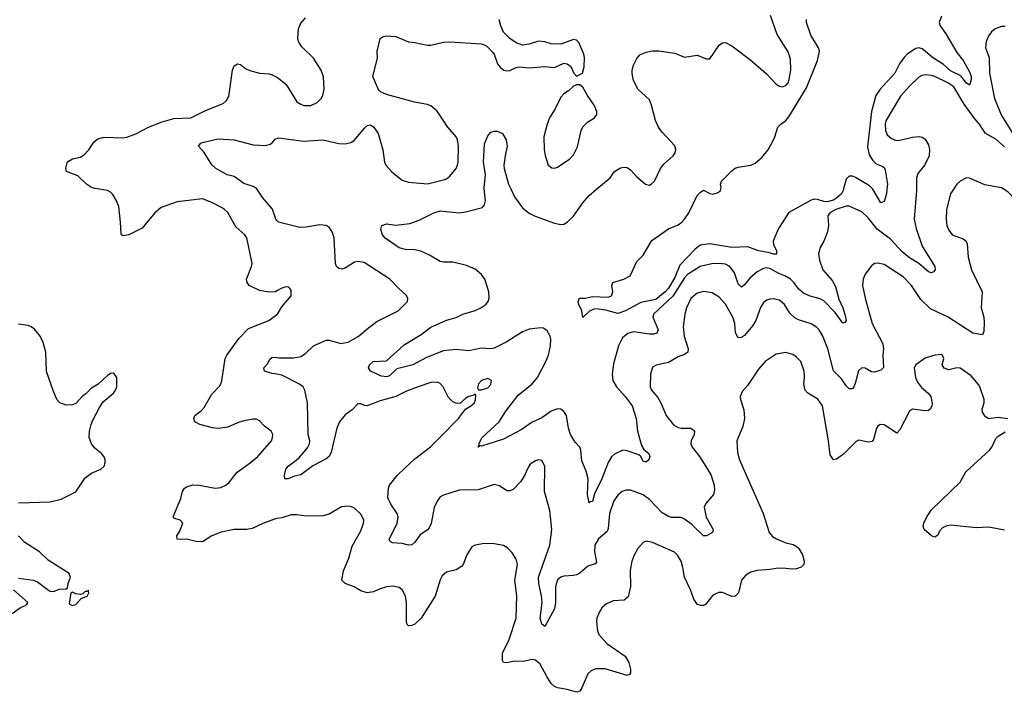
# Model space of a CAD drawing. Header units: inches. Extents: x 2134017 to 2292458, y 756222 to 916513.
# Tile 382 of 387: x 2278377 to 2284589, y 886822 to 891069. Entities that reach past the tile are written whole.
import ezdxf

# ---------------------------------------------------------------- set-up
doc = ezdxf.new("R2010")
doc.units = ezdxf.units.IN
doc.header["$MEASUREMENT"] = 0
for name, color, linetype in [('C2878', 7, 'Continuous'), ('C2879', 7, 'Continuous'), ('C2888', 7, 'Continuous'), ('C2889', 7, 'Continuous')]:
    doc.layers.add(name, color=color, linetype=linetype)

msp = doc.modelspace()

# ---------------------------------------------------------------- linework, layer by layer
at = {"layer": 'C2878', "color": 5}
for points, elevation in [([(2280000, 889355.8), (2279990.3, 889349.7), (2279950, 889348.3), (2279890, 889359.7), (2279825.6, 889390), (2279811.5, 889410), (2279808.2, 889430), (2279839.8, 889510), (2279842.5, 889530), (2279810.8, 889690.8), (2279797, 889710), (2279741.4, 889761.4), (2279690, 889851.2), (2279670, 889871.1), (2279650, 889883.1), (2279590, 889914.5), (2279530, 889937.3), (2279370, 889917.8), (2279270, 889882.3), (2279230, 889848.3), (2279150, 889753.3), (2279064.7, 889710), (2279030, 889704.5), (2279019, 889710), (2279016.5, 889716.5), (2279013.7, 889790), (2279002.7, 889890), (2278986.2, 889930), (2278964.2, 889964.2), (2278950, 889978.9), (2278929.8, 889989.8), (2278866, 890000)], 280), ([(2280000, 889800.7), (2279991.8, 889810), (2279972, 889872), (2279910, 889943.7), (2279872.4, 890000)], 260), ([(2280000, 887919.4), (2279990, 887917.8), (2279911.6, 887888.4), (2279843.7, 887856.3), (2279809.3, 887850.7), (2279730, 887850.7), (2279647.7, 887832.3), (2279590, 887809.8), (2279530, 887773), (2279490, 887773.5), (2279430, 887789.7), (2279390, 887786), (2279370, 887789.7), (2279367.3, 887810), (2279384.6, 887835.4), (2279405.6, 887890), (2279389.7, 887909.7), (2279350, 887921.2), (2279345.6, 887930), (2279394, 888046), (2279404.4, 888090), (2279416.9, 888110), (2279430, 888119), (2279470, 888131.2), (2279510, 888130.2), (2279610, 888111.2), (2279645.2, 888114.8), (2279673.1, 888126.9), (2279695.9, 888144.1), (2279748.4, 888211.6), (2279831.3, 888270), (2279878.9, 888310), (2279966, 888410), (2279972.7, 888430), (2279973.2, 888450), (2279964, 888470), (2279922, 888502), (2279890, 888536), (2279870, 888546.6), (2279847, 888547), (2279790, 888536.4), (2279750, 888523.9), (2279690, 888496.4), (2279630, 888487.4), (2279592.3, 888492.3), (2279512.8, 888512.8), (2279482.7, 888530), (2279475.1, 888550), (2279482.7, 888570), (2279521.1, 888598.9), (2279540, 888620), (2279590, 888704.6), (2279641.5, 888758.5), (2279651.7, 888788.2), (2279673.3, 888930), (2279683.1, 888950), (2279761.1, 889058.9), (2279820.5, 889119.5), (2279949.2, 889170), (2280000, 889207.3)], 280), ([(2278370, 888017.8), (2278570, 888024.4), (2278637.5, 888042.5), (2278730, 888088), (2278790, 888177.1), (2278830, 888206), (2278889.5, 888230.5), (2278909.2, 888250), (2278916.2, 888270), (2278916.2, 888290), (2278910, 888308.7), (2278892.7, 888330), (2278850, 888364.5), (2278829.6, 888390), (2278815.4, 888430), (2278817.7, 888470), (2278827.3, 888512.7), (2278839.1, 888540.9), (2278880.1, 888619.9), (2278904.2, 888655.8), (2278969, 888710), (2278981.2, 888730), (2278989.2, 888750), (2278989, 888809), (2278970, 888838), (2278950, 888835.3), (2278930, 888822), (2278872.8, 888767.2), (2278830, 888742.7), (2278794, 888706), (2278770, 888689.2), (2278730, 888645.1), (2278710, 888638), (2278670, 888635.8), (2278629.5, 888650), (2278611.1, 888671.1), (2278587.4, 888727.4), (2278547, 888847), (2278542.2, 888970), (2278525.7, 889030), (2278506.6, 889070), (2278470, 889114.7), (2278450, 889129.7), (2278430, 889137.4), (2278370, 889145.4)], 320), ([(2280000, 888830), (2279970, 888835.4), (2279921.2, 888850), (2279918, 888870), (2279941.7, 888898.3), (2279954, 888926), (2279970, 888938), (2280000, 888935.2)], 260), ([(2278370, 887543.1), (2278464.7, 887530), (2278490, 887520.5), (2278550, 887472.7), (2278570, 887461.6), (2278590, 887459.5), (2278627, 887473), (2278670, 887476.1), (2278678.7, 887481.3), (2278682.9, 887510), (2278696.4, 887550), (2278690, 887571.5), (2278556.3, 887656.3), (2278502.4, 887710), (2278410, 887768.5), (2278368.3, 887810)], 320), ([(2278330, 887319.3), (2278382.4, 887357.6), (2278413.2, 887370), (2278421.6, 887378.4), (2278427.3, 887390), (2278338.7, 887470)], 320)]:
    msp.add_lwpolyline(points, dxfattribs=dict(at, elevation=elevation))
at = {"layer": 'C2878', "color": 5, "elevation": 320}
msp.add_lwpolyline([(2278810, 887466), (2278802, 887458), (2278790, 887458), (2278775.9, 887444.1), (2278759.5, 887440.5), (2278730, 887443), (2278710, 887453.3), (2278699.1, 887450), (2278690, 887381), (2278710, 887370.6), (2278730, 887376), (2278765.1, 887414.9), (2278802, 887430), (2278813.2, 887450)], close=True, dxfattribs=at)
at = {"layer": 'C2879', "color": 5}
for points, elevation in [([(2278866, 890000), (2278850, 890002.5), (2278829.6, 890010), (2278798.9, 890030), (2278742.7, 890082.7), (2278673.2, 890110), (2278667.8, 890132.2), (2278675.6, 890164.4), (2278683.8, 890176.2), (2278709, 890190), (2278758.6, 890201.4), (2278784, 890216), (2278812.8, 890247.2), (2278844.8, 890295.2), (2278870, 890315.8), (2278910, 890327.2), (2279030, 890323.5), (2279052.7, 890327.3), (2279110, 890347.3), (2279190, 890390.1), (2279275.9, 890424.1), (2279350, 890444.7), (2279456, 890450), (2279550, 890494.6), (2279661.4, 890538.6), (2279682.5, 890557.5), (2279696.6, 890583.4), (2279718.7, 890750), (2279730, 890777.3), (2279750, 890790.4), (2279770, 890785.5), (2279801.3, 890761.3), (2279827.9, 890747.9), (2279890, 890730.4), (2279950, 890727), (2279970, 890721.3), (2280000, 890704.8)], 280), ([(2279872.4, 890000), (2279870, 890003.6), (2279850, 890016.3), (2279790, 890034.7), (2279730, 890078.7), (2279685.2, 890090), (2279615.1, 890130), (2279590, 890152.7), (2279540.9, 890230), (2279504, 890270), (2279519, 890290), (2279530, 890294), (2279630, 890315.6), (2279730, 890310.2), (2279850, 890277.5), (2279930, 890274.9), (2279957.6, 890282.4), (2279969.8, 890290.2), (2279990, 890316.3), (2280000, 890319.3)], 260)]:
    msp.add_lwpolyline(points, dxfattribs=dict(at, elevation=elevation))
at = {"layer": 'C2888', "color": 5}
for points, elevation in [([(2284269.5, 890000), (2284248.5, 889970), (2284223.7, 889870), (2284222, 889810), (2284227, 889770), (2284239.3, 889739.3), (2284259.1, 889710), (2284330, 889686), (2284348.7, 889670), (2284354.3, 889654.3), (2284360.7, 889570), (2284380.7, 889490), (2284449, 889350), (2284442.3, 889250), (2284459.1, 889190), (2284461.5, 889158.5), (2284459.2, 889100.8), (2284450, 889079.3), (2284389.5, 889090), (2284235.1, 889190), (2284123.5, 889243.5), (2284062.9, 889302.9), (2284003.5, 889390), (2283950, 889445.6), (2283830, 889522), (2283790, 889532.1), (2283770.3, 889529.7), (2283750, 889515.1), (2283710, 889462.7), (2283697.4, 889430), (2283694.6, 889390), (2283711.5, 889310), (2283755.3, 889150), (2283821.8, 889021.8), (2283826.3, 888990), (2283821.8, 888950), (2283826.4, 888873.6), (2283810, 888855.8), (2283770, 888843.5), (2283750, 888846.3), (2283710, 888868), (2283688.7, 888871.3), (2283668.2, 888851.8), (2283648.4, 888771.6), (2283638.9, 888750), (2283630, 888738.7), (2283610, 888738.9), (2283590, 888758), (2283561.7, 888801.6), (2283510.7, 888850.7), (2283475.5, 888990), (2283443.1, 889070), (2283421.5, 889110), (2283406.3, 889126.3), (2283370, 889148.7), (2283290, 889173.8), (2283266.2, 889186.2), (2283235.4, 889215.4), (2283201, 889270), (2283170, 889297.3), (2283130, 889306), (2283110, 889303.5), (2283090, 889296.9), (2283070, 889282.4), (2283050, 889251.8), (2283021.1, 889170), (2283002.8, 889137.2), (2282950, 889074.8), (2282930, 889062.3), (2282910, 889060.5), (2282892.2, 889092.2), (2282888.3, 889150), (2282875, 889190), (2282830, 889272.6), (2282790, 889317.7), (2282744.7, 889344.7), (2282690, 889352.9), (2282650, 889342), (2282611.5, 889308.5), (2282582.9, 889250), (2282572.9, 889210), (2282562.8, 889130), (2282569.3, 889070), (2282593.8, 888990), (2282591.4, 888970), (2282570, 888954.2), (2282530, 888939.3), (2282470, 888905.1), (2282391.8, 888888.2), (2282370, 888874.5), (2282357, 888830), (2282354.9, 888750), (2282363.1, 888730), (2282402.6, 888682.6), (2282422, 888650), (2282454.6, 888570), (2282501.6, 888510), (2282530, 888494.6), (2282550, 888490.3), (2282610, 888488.8), (2282633.8, 888473.8), (2282632.6, 888450), (2282612.2, 888410), (2282610.2, 888390), (2282619.7, 888370), (2282666.4, 888310), (2282717.1, 888230), (2282738.8, 888190), (2282759, 888130), (2282760.5, 888099.5), (2282753.1, 888070), (2282705.6, 888014.4), (2282695.6, 887990), (2282706.8, 887926.8), (2282752.7, 887850), (2282746.8, 887830), (2282710, 887809.6), (2282690, 887809.6), (2282619, 887879), (2282570, 887914.8), (2282550, 887924.8), (2282490, 887925), (2282470, 887931.3), (2282430, 887955.2), (2282350, 888038.9), (2282310, 888068.9), (2282230, 888097.7), (2282201.8, 888098.2), (2282178.4, 888090), (2282150, 888067.1), (2282125, 888030), (2282096.9, 887950), (2282090, 887855.3), (2282082.8, 887837.2), (2282029.1, 887790), (2282006, 887750), (2282002.3, 887710), (2282016.3, 887643.7), (2282007.4, 887632.6), (2281961, 887619), (2281910, 887575.3), (2281890, 887564.5), (2281870, 887558.8), (2281810, 887556.1), (2281790, 887548.6), (2281770, 887532.3), (2281757.7, 887490), (2281757.7, 887390), (2281750.2, 887350), (2281690, 887237.2), (2281670, 887253.2), (2281661.4, 887290), (2281673, 887390), (2281669, 887431), (2281651.1, 887510), (2281649.9, 887549.9), (2281721.2, 887750), (2281734.8, 887850), (2281722.3, 887970), (2281687, 888090), (2281690.9, 888250), (2281670, 888286.6), (2281650, 888289.4), (2281630, 888283.7), (2281598, 888262), (2281582, 888238), (2281562.4, 888190), (2281536.4, 888150), (2281490, 888102), (2281470, 888093.6), (2281450, 888095.1), (2281404.7, 888124.7), (2281370, 888133.5), (2281270, 888101), (2281150, 888097.3), (2281050, 888066.3), (2281030, 888055.6), (2281010, 888029.6), (2280991.5, 887988.5), (2280971.8, 887888.2), (2280960, 887860), (2280950, 887847), (2280903.8, 887816.2), (2280869.1, 887770.9), (2280850, 887753.6), (2280830, 887751.3), (2280790, 887762.3), (2280726.5, 887766.5), (2280714.2, 887774.2), (2280707.5, 887787.5), (2280757.7, 887890), (2280764.7, 887930), (2280758, 887950), (2280718.7, 888010), (2280699.7, 888050), (2280702.7, 888110), (2280710, 888130.4), (2280758, 888190), (2280810, 888242.4), (2280870, 888295.5), (2280968.4, 888371.6), (2281027.6, 888430), (2281145.1, 888550), (2281189.3, 888610.7), (2281224, 888630), (2281245.2, 888650), (2281252.7, 888670), (2281254.6, 888694.6), (2281250, 888706), (2281242, 888698), (2281210, 888689), (2281190, 888677.2), (2281153.7, 888646.3), (2281130, 888646.6), (2281110, 888657), (2281082.4, 888682.4), (2281048, 888750), (2281030, 888771.2), (2281010, 888781), (2280970, 888777.8), (2280890, 888751.5), (2280816.1, 888723.9), (2280750, 888690.5), (2280650, 888662.5), (2280570, 888629.9), (2280552.5, 888632.5), (2280530, 888643.5), (2280510, 888643), (2280475.1, 888604.9), (2280430, 888574.3), (2280393.8, 888530), (2280377.6, 888490), (2280340.9, 888339.1), (2280328.7, 888310), (2280310, 888296), (2280227.1, 888252.9), (2280150, 888194.7), (2280110, 888186), (2280070, 888169.5), (2280049.6, 888169.6), (2280047.6, 888190), (2280056.4, 888230), (2280069.8, 888250), (2280138.8, 888301.2), (2280193.6, 888366.4), (2280204.5, 888390), (2280206.4, 888410), (2280197.6, 888450), (2280193.3, 888650), (2280175.8, 888730), (2280164.2, 888750), (2280138.7, 888770), (2280030, 888824.7), (2280000, 888830)], 260), ([(2284035.4, 890000), (2284035.5, 889990), (2284019.7, 889810), (2284032.8, 889750), (2284070, 889638.4), (2284150.3, 889510), (2284151.5, 889490), (2284142.8, 889477.3), (2284130, 889469.7), (2284110, 889476.2), (2284050, 889529.2), (2283990, 889564.3), (2283943.2, 889603.2), (2283870, 889682.5), (2283786.5, 889746.5), (2283730, 889817.2), (2283690, 889854.5), (2283610, 889891.1), (2283590, 889890.8), (2283526.4, 889870), (2283488, 889850), (2283475.5, 889830), (2283478.4, 889770), (2283472.2, 889730), (2283450.4, 889670), (2283426, 889630), (2283416.5, 889590), (2283422.8, 889550), (2283444, 889490), (2283502.6, 889422.6), (2283523.8, 889383.8), (2283544.5, 889304.5), (2283570.1, 889250), (2283583.2, 889210), (2283590.8, 889170), (2283583.4, 889156.6), (2283570, 889153.3), (2283520.9, 889220.9), (2283450, 889293.6), (2283426.5, 889306.5), (2283364, 889324), (2283322.1, 889342.1), (2283290, 889369), (2283260.2, 889410), (2283239.9, 889430), (2283208.9, 889450), (2283165.6, 889465.6), (2283110, 889498.8), (2283090, 889502.5), (2283070, 889498.8), (2283030, 889477.5), (2282983.5, 889436.5), (2282950, 889393.7), (2282930, 889379.7), (2282910, 889400.5), (2282886, 889470), (2282857.2, 889510), (2282830, 889524.1), (2282810, 889528), (2282751.4, 889528.6), (2282670, 889509.9), (2282590, 889460.9), (2282570, 889439.4), (2282497.5, 889322.5), (2282375.6, 889210), (2282372.1, 889190), (2282404.2, 889110), (2282397, 889090), (2282376.1, 889083.9), (2282350, 889083.2), (2282250, 889098.3), (2282213, 889087), (2282180, 889060), (2282154, 889010), (2282124.1, 888895.9), (2282114.5, 888830), (2282118.4, 888790), (2282141.3, 888750), (2282196.5, 888690), (2282240.8, 888630), (2282266.7, 888550), (2282275.3, 888470), (2282299.7, 888379.7), (2282314.4, 888354.4), (2282346, 888330), (2282352.9, 888310), (2282345.5, 888290), (2282330, 888274.5), (2282310, 888282), (2282292.7, 888312.7), (2282282, 888322), (2282210, 888347.3), (2282182, 888350), (2282130, 888325.6), (2282110, 888309.6), (2282090, 888272), (2282049.4, 888170), (2282004.2, 888075.8), (2281990, 888026), (2281976, 888024), (2281970, 888018), (2281959.8, 888070), (2281963.2, 888170), (2281950, 888218), (2281923.5, 888283.5), (2281916.3, 888350), (2281910, 888369), (2281880.7, 888400.7), (2281851.5, 888450), (2281839.1, 888490), (2281825.7, 888570), (2281810, 888595.6), (2281790, 888609.7), (2281770, 888611.1), (2281730, 888597.7), (2281670, 888554), (2281610, 888526.6), (2281541, 888479), (2281430, 888420.4), (2281290, 888376), (2281282, 888378), (2281269.5, 888369.5), (2281276.4, 888383.6), (2281273.2, 888390), (2281294.7, 888430), (2281400.8, 888530), (2281443.9, 888596.1), (2281520.9, 888699.1), (2281610.9, 888769.1), (2281643.9, 888810), (2281697, 888910), (2281712.9, 888950), (2281726.3, 889010), (2281728, 889050), (2281723.7, 889070), (2281704.3, 889104.3), (2281681.3, 889121.3), (2281664.1, 889124.1), (2281590, 889114.8), (2281550, 889097.8), (2281450, 889035.4), (2281370, 888995.8), (2281350, 888990.9), (2281290, 888995.8), (2281210, 888977.7), (2281130, 888986.2), (2281050, 888977.8), (2280944.2, 888935.8), (2280858, 888890), (2280756.6, 888863.4), (2280710, 888819.3), (2280690, 888814.2), (2280658.6, 888818.6), (2280589.6, 888849.6), (2280576.9, 888870), (2280583.9, 888890), (2280607.6, 888910), (2280690, 888914.9), (2280803.3, 889016.7), (2280910, 889080.2), (2280970, 889126.6), (2281070, 889172.1), (2281130, 889188.6), (2281171.5, 889208.5), (2281250, 889232.6), (2281286.9, 889250), (2281316.8, 889270), (2281332.3, 889290), (2281339, 889310), (2281337.3, 889350), (2281312.3, 889430), (2281290, 889460.9), (2281250, 889494.6), (2281196, 889516), (2281110, 889538.2), (2281050, 889536.8), (2281030, 889541.2), (2280962.9, 889582.9), (2280907.4, 889607.4), (2280870, 889615.2), (2280810, 889617.3), (2280770, 889629), (2280682.9, 889690), (2280665.6, 889710), (2280656, 889744), (2280662, 889770), (2280690, 889779.1), (2280750, 889770.3), (2280837.4, 889782.6), (2280897.5, 889802.5), (2280990, 889848.9), (2281030, 889860.9), (2281150, 889850.2), (2281190, 889856), (2281297.2, 889882.8), (2281310, 889898.8), (2281314.7, 889925.3), (2281307.2, 890000)], 240), ([(2281475.1, 890000), (2281497.6, 889950), (2281550, 889880.9), (2281590, 889847.6), (2281628.4, 889828.4), (2281750, 889783.2), (2281790, 889776.1), (2281810, 889778.3), (2281830.6, 889789.4), (2281871.7, 889828.2), (2281930, 889911.8), (2281970, 889959.5), (2282018.4, 890000)], 240), ([(2283574.5, 890000), (2283572, 889990), (2283561.5, 889970), (2283530, 889941.6), (2283510, 889929.9), (2283470, 889918.5), (2283450, 889919.9), (2283410, 889932.9), (2283390, 889934.7), (2283370.6, 889929.4), (2283229.6, 889850.4), (2283164.2, 889750), (2283130.5, 889670.5), (2283132.4, 889650), (2283150.4, 889610), (2283151.8, 889588.2), (2283132.7, 889587.3), (2283098.6, 889598.6), (2283038, 889610), (2282970, 889635.1), (2282870.2, 889629.8), (2282730, 889653.3), (2282670, 889645.7), (2282639.3, 889620.7), (2282542.1, 889517.9), (2282510, 889441.4), (2282470, 889373.6), (2282449.3, 889350), (2282390, 889301.7), (2282295.9, 889284.1), (2282198, 889230), (2282150, 889214.3), (2282074.6, 889234.6), (2282010, 889243.5), (2281998.9, 889241.1), (2281972.6, 889227.4), (2281930, 889188), (2281924.2, 889230), (2281903.5, 889270), (2281899.5, 889290), (2281908.7, 889310), (2281946, 889310), (2281990, 889320.7), (2282090, 889316.3), (2282110, 889326), (2282118, 889350), (2282113.2, 889390), (2282118, 889410), (2282188, 889430), (2282228.7, 889451.3), (2282270, 889542), (2282310, 889582), (2282365.2, 889674.8), (2282470, 889748.4), (2282530, 889773.7), (2282554, 889790), (2282571.8, 889808.2), (2282598.4, 889850), (2282650, 889958), (2282670, 889978), (2282690, 889992), (2282730, 889971.3), (2282750, 889966.8), (2282783.1, 889976.9), (2282798, 889990), (2282800, 890000)], 220), ([(2283848.4, 890000), (2283844.3, 889970), (2283830, 889921.6), (2283810, 889911.3), (2283758.5, 889998.5), (2283757.1, 890000)], 220), ([(2284811.5, 890000), (2284818, 889970), (2284810.4, 889950), (2284763.8, 889896.2), (2284749, 889891), (2284710, 889896.5), (2284687.5, 889907.5), (2284665.7, 889925.7), (2284610, 889982.6), (2284581.5, 890000)], 260), ([(2280000, 888935.2), (2280013.9, 888933.9), (2280105.2, 888934.8), (2280150, 888942.3), (2280179.4, 888960.6), (2280230, 889010.3), (2280310, 889045.3), (2280330, 889045.7), (2280403.9, 889023.9), (2280450, 889033.6), (2280512.5, 889067.5), (2280576.5, 889123.5), (2280630, 889162.7), (2280765.6, 889230), (2280822.7, 889290), (2280825.2, 889310), (2280815.3, 889330), (2280770, 889369.3), (2280711, 889431), (2280550, 889535.8), (2280510, 889543), (2280490, 889538.7), (2280430, 889500.4), (2280410, 889494.3), (2280390, 889496.9), (2280375.6, 889510), (2280369.7, 889529.7), (2280361.3, 889690), (2280350, 889725.2), (2280330, 889759.5), (2280309.7, 889769.7), (2280270, 889772.6), (2280181.8, 889758.2), (2280143.6, 889756.4), (2280009.7, 889789.7), (2280000, 889800.7)], 260), ([(2280000, 889207.3), (2280003.7, 889210), (2280030, 889254.8), (2280090, 889326), (2280090, 889358), (2280084, 889370), (2280070, 889381.2), (2280050, 889380.9), (2280030, 889374.5), (2280000, 889355.8)], 280), ([(2284610, 888549), (2284550, 888556.9), (2284490, 888549.4), (2284470, 888560.9), (2284451.5, 888590), (2284448.4, 888610), (2284462, 888650), (2284462.2, 888670), (2284434.5, 888750), (2284424.9, 888764.9), (2284380.1, 888820.1), (2284310, 888868.9), (2284288.5, 888871.5), (2284237.6, 888857.6), (2284208.2, 888868.2), (2284197, 888890), (2284207, 888930), (2284199.3, 888950), (2284190, 888954.7), (2284150, 888951.5), (2284090, 888931.6), (2284030.7, 888890), (2284020.7, 888870), (2284029.2, 888810), (2284041.1, 888781.1), (2284067, 888747), (2284108.5, 888710), (2284124.4, 888690), (2284133.8, 888646.2), (2284131.8, 888628.2), (2284120.7, 888610), (2284110, 888602), (2284090, 888598.4), (2284010, 888609.3), (2283990, 888596), (2283930, 888479), (2283910, 888457.2), (2283830, 888511.5), (2283806.3, 888513.7), (2283790, 888502), (2283783.1, 888490), (2283762.3, 888417.7), (2283754.1, 888405.9), (2283730, 888401.3), (2283670, 888413.6), (2283653.5, 888406.5), (2283574.8, 888325.2), (2283530, 888293.6), (2283510, 888289.6), (2283490, 888322), (2283479.4, 888410), (2283441.3, 888630), (2283412.5, 888672.5), (2283350, 888709.8), (2283331.9, 888730), (2283323.5, 888770), (2283327.6, 888810), (2283325.1, 888850), (2283305.1, 888910), (2283278.5, 888938.5), (2283255, 888955), (2283210, 888968.3), (2283150, 888956.3), (2283080.4, 888910), (2283037.6, 888862.4), (2282970, 888761.2), (2282937.5, 888722.5), (2282922.8, 888690), (2282924, 888670), (2282946.3, 888606.3), (2282950.3, 888550), (2282939.1, 888500.9), (2282902, 888410), (2282904.7, 888335.3), (2282918.9, 888290), (2283067, 887950), (2283105.7, 887830), (2283126.7, 887806.7), (2283150.6, 887790), (2283210, 887766.3), (2283256.1, 887756.1), (2283281.2, 887741.2), (2283292.4, 887730), (2283314.4, 887690), (2283325.5, 887650), (2283322.8, 887630), (2283308, 887612), (2283278.3, 887601.7), (2283250, 887598.9), (2283190, 887604.8), (2283150, 887603.5), (2283110, 887596.4), (2283030, 887591.6), (2282990, 887580.5), (2282957.7, 887562.3), (2282930.4, 887530), (2282912, 887450), (2282891.6, 887428.4), (2282870, 887426), (2282810, 887452.8), (2282787, 887453), (2282750, 887434.5), (2282702.8, 887377.3), (2282690, 887369.7), (2282670, 887369.7), (2282650, 887379.6), (2282630, 887409.3), (2282609.8, 887470), (2282570.9, 887550), (2282561.5, 887610), (2282549.8, 887649.8), (2282527.6, 887687.6), (2282507.1, 887707.1), (2282370, 887767.6), (2282330, 887776.2), (2282310, 887767), (2282275.8, 887730), (2282252.7, 887687.3), (2282239.5, 887650), (2282229.1, 887590.9), (2282229.3, 887490), (2282214.6, 887425.4), (2282190, 887404), (2282120.6, 887399.4), (2282079.9, 887380.1), (2282050, 887354.5), (2282034.4, 887330), (2282017.1, 887290), (2282014.9, 887270), (2282022.4, 887210), (2282030, 887187.3), (2282080.5, 887130), (2282196.4, 887050), (2282219.3, 887010), (2282230.8, 886969.2), (2282230, 886946), (2282224.7, 886935.3), (2282210, 886929.2), (2282070, 886969.7), (2282010, 886969.7), (2281983, 886957), (2281962, 886938), (2281924.2, 886850), (2281910, 886829.7), (2281890, 886822), (2281830, 886840.4), (2281770, 886849.8), (2281750, 886859.7), (2281730, 886878.7), (2281702, 886922), (2281660.2, 887000.2), (2281630, 887025.7), (2281610, 887028.6), (2281561.8, 887018.2), (2281490, 887015.8), (2281447.2, 887007.2), (2281429.8, 887009.8), (2281422.2, 887022.2), (2281422, 887070), (2281464.5, 887155.5), (2281508.5, 887290), (2281512.2, 887432.2), (2281501.6, 887530), (2281516.4, 887630), (2281510, 887662.7), (2281483.7, 887703.7), (2281454.3, 887734.3), (2281428.4, 887748.5), (2281370, 887760.5), (2281310, 887760.7), (2281250, 887751.8), (2281230, 887740.9), (2281197.1, 887690), (2281174.4, 887630), (2281163.6, 887616.4), (2281130, 887596.3), (2281070, 887579.7), (2281042.9, 887557.1), (2281028.5, 887531.5), (2280998.5, 887430), (2280910, 887289.5), (2280870, 887253.3), (2280850, 887242.9), (2280830, 887240.9), (2280822, 887250), (2280816.3, 887270), (2280816.8, 887390), (2280810.8, 887430), (2280790, 887469.6), (2280770, 887484.4), (2280730, 887492), (2280691.5, 887488.5), (2280650, 887476.3), (2280610, 887456.4), (2280570, 887450.9), (2280530, 887463.5), (2280487.5, 887487.5), (2280429.3, 887510), (2280409.8, 887529.8), (2280419.8, 887590), (2280453.2, 887670), (2280475.2, 887744.8), (2280530, 887840.5), (2280546.9, 887890), (2280548, 887910), (2280530, 887947), (2280490, 887984.5), (2280470, 887994), (2280450, 887997.6), (2280407.2, 887992.8), (2280330, 887947.3), (2280290, 887936.3), (2280186.1, 887933.9), (2280122.9, 887942.9), (2280090, 887942), (2280030, 887924.4), (2280000, 887919.4)], 280), ([(2284590, 887845.7), (2284490, 887864.4), (2284410, 887860.4), (2284250, 887876.5), (2284226.1, 887873.9), (2284198.6, 887861.4), (2284180.7, 887839.3), (2284170, 887815.1), (2284150, 887800.7), (2284129.5, 887810), (2284082.9, 887850), (2284077.6, 887870), (2284080.5, 887890), (2284100.5, 887930), (2284130, 887973.7), (2284311, 888149), (2284346.3, 888213.7), (2284495.1, 888350), (2284509.6, 888370), (2284535.9, 888424.1), (2284550, 888438.8), (2284594.2, 888465.8)], 280)]:
    msp.add_lwpolyline(points, dxfattribs=dict(at, elevation=elevation))
at = {"layer": 'C2888', "color": 5, "elevation": 260}
msp.add_lwpolyline([(2281330, 888804), (2281291.3, 888790), (2281271.3, 888770), (2281265.4, 888745.4), (2281272, 888732), (2281290, 888731.3), (2281330, 888744.9), (2281350, 888764.7), (2281354, 888790)], close=True, dxfattribs=at)
at = {"layer": 'C2889', "color": 5}
for points, elevation in [([(2280000, 890704.8), (2280010, 890699.3), (2280059, 890659), (2280126, 890550), (2280150, 890534.4), (2280170, 890526.7), (2280214, 890526), (2280253.7, 890546.3), (2280278, 890570), (2280289.6, 890590), (2280298, 890630), (2280292.9, 890707.1), (2280279.7, 890750), (2280230, 890826), (2280156.6, 890896.6), (2280136.2, 890930), (2280131.5, 890950), (2280135.8, 891010), (2280150, 891047.3), (2280180.3, 891079.7)], 280), ([(2280000, 890319.3), (2280010, 890322.4), (2280170, 890300.9), (2280290, 890311), (2280390, 890287.7), (2280430, 890285.7), (2280465.9, 890294.1), (2280490, 890308.5), (2280550, 890382), (2280570, 890400.7), (2280590, 890404), (2280610.4, 890390.4), (2280638, 890350), (2280666.9, 890246.9), (2280678, 890170), (2280687.7, 890150), (2280722, 890110), (2280770, 890070.4), (2280790, 890055.5), (2280830, 890042), (2280950, 890032), (2281050, 890057), (2281070, 890064.9), (2281090, 890081.6), (2281130.7, 890129.3), (2281139.1, 890150), (2281143.1, 890170), (2281144.5, 890270), (2281138.8, 890310), (2281130.8, 890330), (2281078.5, 890390), (2281010, 890491.3), (2280970, 890524.7), (2280950, 890533.7), (2280867.1, 890547.1), (2280690, 890596), (2280652.5, 890612.5), (2280642, 890622), (2280604.5, 890710), (2280633.6, 890826.4), (2280631.8, 890870), (2280650, 890950.8), (2280670, 890962.8), (2280690, 890967.3), (2280750, 890963), (2280830, 890928.5), (2280870, 890924.9), (2280950, 890908.4), (2280970, 890908.5), (2281050, 890926.3), (2281090, 890927.9), (2281290, 890916.3), (2281322.5, 890902.5), (2281362.5, 890862.5), (2281371, 890850), (2281390.8, 890790), (2281410, 890766.8), (2281432, 890750), (2281450, 890745.5), (2281470, 890748.2), (2281510, 890767.7), (2281530, 890770.7), (2281590, 890764.9), (2281690, 890773.4), (2281750, 890767.7), (2281810, 890794), (2281830, 890790.8), (2281853.2, 890773.2), (2281872, 890730), (2281890, 890712), (2281928.4, 890731.6), (2281937.2, 890770), (2281939.5, 890830), (2281936.2, 890850), (2281903.7, 890923.7), (2281890, 890939), (2281870, 890944), (2281790, 890913.2), (2281730, 890916), (2281690, 890929.2), (2281650, 890933.2), (2281590, 890913.2), (2281550, 890908.7), (2281510, 890922), (2281470, 890949), (2281429.6, 890989.6), (2281412, 891030), (2281402, 891070)], 260), ([(2282018.4, 890000), (2282102, 890070), (2282130, 890110.5), (2282166.7, 890133.3), (2282190, 890138.4), (2282210, 890134.4), (2282230, 890121.3), (2282270, 890077), (2282324, 890030), (2282350, 890023.8), (2282361.2, 890030), (2282380.7, 890050), (2282420.5, 890130), (2282441.7, 890158.3), (2282500.5, 890210), (2282512.9, 890227.1), (2282516.9, 890250), (2282510, 890271.3), (2282430, 890358.3), (2282407.1, 890390), (2282388.3, 890431.7), (2282363.8, 890530), (2282350, 890562.9), (2282277.2, 890630), (2282247.4, 890690), (2282240.4, 890730), (2282241, 890750), (2282250, 890780.7), (2282270, 890822.8), (2282290, 890847.3), (2282330, 890864), (2282370, 890872.7), (2282410, 890872.2), (2282510, 890857.1), (2282570, 890831.8), (2282650, 890843.6), (2282710, 890820.5), (2282730, 890822), (2282790, 890907.3), (2282810, 890922), (2282830, 890925.5), (2282870, 890904.4), (2282990, 890812.7), (2283087.3, 890727.3), (2283150, 890661.7), (2283170, 890648.9), (2283190, 890644.9), (2283210, 890652.2), (2283224, 890670), (2283232, 890690), (2283242.4, 890750), (2283238.7, 890818.7), (2283224.9, 890864.9), (2283155.6, 890975.6), (2283114.1, 891094.1)], 240), ([(2282800, 890000), (2282802, 890010), (2282799, 890030), (2282805.2, 890050), (2282870, 890114.4), (2282889.8, 890130.2), (2282910, 890137.4), (2282990, 890149.1), (2283016.7, 890163.2), (2283060, 890200), (2283096, 890244), (2283122.4, 890290), (2283141.5, 890330), (2283159.6, 890390), (2283178, 890410), (2283210, 890432.7), (2283230, 890455.6), (2283340.7, 890639.3), (2283409.4, 890810), (2283423.2, 890870), (2283415.9, 890890), (2283368, 890970), (2283340.4, 891050), (2283340.4, 891070)], 220), ([(2284193.2, 891090), (2284177.2, 891050), (2284183.2, 891030), (2284220.2, 890980.2), (2284290, 890861.1), (2284328, 890810), (2284370, 890740.3), (2284379.8, 890710), (2284380.2, 890690), (2284370, 890656.2), (2284350, 890667.4), (2284314.3, 890714.3), (2284250, 890745.7), (2284205, 890785), (2284136.5, 890830), (2284090, 890870.6), (2284070, 890884.5), (2284050, 890890.5), (2284030, 890886), (2283976.6, 890850), (2283956.3, 890830), (2283930, 890794.2), (2283897.8, 890730), (2283805, 890630), (2283777.4, 890590), (2283750.9, 890489.1), (2283725.3, 890265.3), (2283736.4, 890216.4), (2283758.6, 890178.6), (2283779.6, 890159.6), (2283821.8, 890141.8), (2283832.4, 890132.4), (2283837.7, 890117.7), (2283852.4, 890030), (2283848.4, 890000)], 220), ([(2284593.9, 891026.1), (2284570, 891024.8), (2284530.6, 891010), (2284508.3, 890991.7), (2284490.2, 890969.8), (2284473.1, 890930), (2284470.3, 890890), (2284492.8, 890830), (2284496, 890730), (2284526.2, 890570), (2284570, 890463.7), (2284654.9, 890330)], 240), ([(2284590, 890266), (2284534.7, 890314.7), (2284470, 890349.8), (2284432.7, 890410), (2284402.5, 890442.5), (2284334.5, 890534.5), (2284270, 890643.7), (2284232.4, 890670), (2284150, 890710.6), (2284130, 890716), (2284090, 890719.8), (2284070, 890715.8), (2284050, 890705.3), (2283990, 890648.5), (2283933.5, 890586.5), (2283840.9, 890430), (2283835.9, 890410), (2283839.4, 890370), (2283850, 890342.6), (2283877.6, 890317.6), (2283906.7, 890306.7), (2283930, 890307.1), (2284010, 890327.1), (2284050.9, 890330.9), (2284070, 890326.7), (2284090, 890314.6), (2284110, 890278.8), (2284116.9, 890250), (2284114.2, 890210), (2284086.7, 890153.3), (2284042.5, 890097.5), (2284034.7, 890070), (2284035.4, 890000)], 240), ([(2281307.2, 890000), (2281306.2, 890010), (2281316.5, 890090), (2281303.4, 890170), (2281310, 890284.7), (2281330, 890334.8), (2281350, 890358.8), (2281370, 890364.7), (2281390, 890364.7), (2281422, 890350), (2281444.9, 890310), (2281451.8, 890270), (2281439, 890210), (2281432, 890150), (2281433.8, 890130), (2281461.6, 890030), (2281475.1, 890000)], 240), ([(2283757.1, 890000), (2283738.8, 890018.8), (2283650, 890073.1), (2283630, 890080.4), (2283610, 890080.2), (2283590, 890062.3), (2283574.5, 890000)], 220), ([(2284581.5, 890000), (2284570, 890007.1), (2284466.6, 890026.6), (2284370, 890067.3), (2284350, 890069.5), (2284310, 890049.4), (2284290, 890029.3), (2284269.5, 890000)], 260)]:
    msp.add_lwpolyline(points, dxfattribs=dict(at, elevation=elevation))
at = {"layer": 'C2889', "color": 5, "elevation": 260}
msp.add_lwpolyline([(2281910, 890658), (2281890, 890658), (2281870, 890649), (2281839.9, 890620.1), (2281810, 890600.9), (2281790, 890579.3), (2281755.1, 890504.9), (2281719.3, 890450), (2281704.4, 890410), (2281683.1, 890330), (2281684.9, 890250), (2281691.9, 890211.9), (2281711, 890150), (2281733.7, 890133.7), (2281750, 890130.7), (2281770, 890138), (2281847, 890190), (2281870, 890215.5), (2281894.9, 890265.1), (2281918.9, 890370), (2281928.6, 890391.4), (2281959.1, 890420.9), (2282002.7, 890450), (2282017, 890470), (2282018.4, 890490), (2282002, 890530), (2281959.3, 890590), (2281930, 890642)], close=True, dxfattribs=at)

doc.saveas('drawing.dxf')
